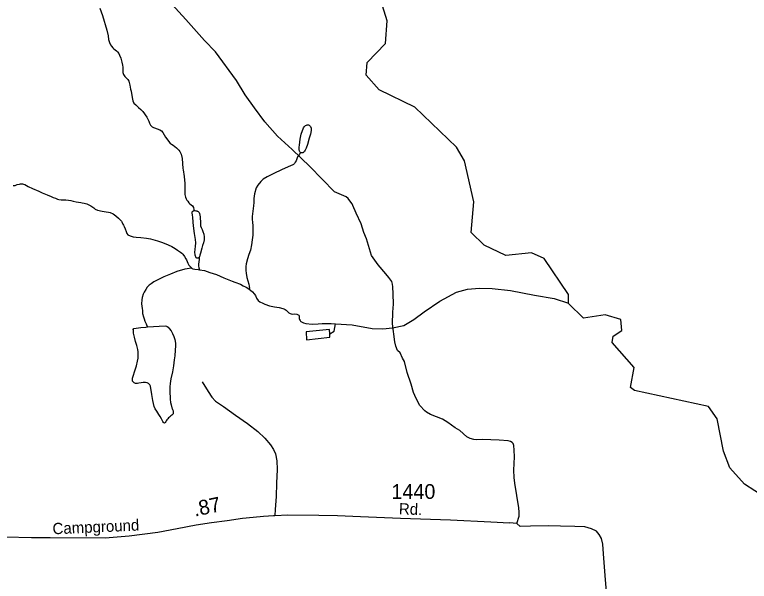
# Model space of a CAD drawing. Extents: x 2220236 to 2384410, y 720751 to 894131.
# Drawn here: x 2293089 to 2299305, y 825974 to 830771 of the extents above; entities that cross this region are included whole.
import ezdxf

# ---------------------------------------------------------------- set-up
doc = ezdxf.new("R2010")
doc.units = 0
for name, color, linetype in [('Exist Hydrographic Creek Single Shore', 7, 'Continuous'), ('Exist Hydrographic Misc Water Feature', 7, 'Continuous'), ('Exist Hydrographic Pond Under 1500 Sq Ft', 7, 'Continuous'), ('Exist Road Non-System Type 51', 7, 'Continuous'), ('Exist Road Secondary Mileage Hundredths English Label', 7, 'Continuous'), ('Exist Road Secondary Type 51 Attributed', 7, 'Continuous'), ('Exist Road Secondary Type 51 Label', 7, 'Continuous'), ('Exist Road Secondary Type 51 Number Label', 7, 'Continuous')]:
    doc.layers.add(name, color=color, linetype=linetype)

msp = doc.modelspace()

# ---------------------------------------------------------------- linework, layer by layer
at = {"layer": 'Exist Hydrographic Creek Single Shore'}
for points in [[(2297774, 828329.9), (2297774, 828401.7), (2297570, 828708.4), (2297461.1, 828756.5), (2297245, 828731.3), (2297061, 828818.9), (2296952.1, 828926), (2296974.1, 829186.2), (2296895.1, 829534.1), (2296827, 829649.5), (2296473.9, 829989.5), (2296172.1, 830134.7), (2296063, 830258.2), (2296070, 830366.8), (2296226, 830527.4), (2296241, 830718.4), (2296137, 831058.8), (2296202, 831209.1), (2296116.9, 831425.5), (2296139.9, 831584)], [(2299525.2, 826628.9), (2299265.2, 826795.6), (2299139.1, 826934.7), (2299087.2, 827077), (2299034.1, 827350.6), (2298958.2, 827455.8), (2298332.2, 827591), (2298298.1, 827615.8), (2298330.1, 827784.5), (2298144.1, 827996.8), (2298152.1, 828049.7), (2298227.2, 828098.6), (2298217.1, 828190.1), (2298084, 828230.6), (2297901.1, 828203.5), (2297774, 828326.3), (2297774, 828329.9)]]:
    msp.add_lwpolyline(points, dxfattribs=at)
at = {"layer": 'Exist Hydrographic Misc Water Feature'}
for points in [[(2293810, 830827), (2293832.3, 830763.3), (2293867.8, 830639.5), (2293878.3, 830593.4), (2293882.5, 830559.9), (2293890.6, 830535.7), (2293900.7, 830517.5), (2293908.6, 830505.9), (2293920.5, 830490.2), (2293928.8, 830481.8), (2293939.1, 830474.1), (2293949.2, 830466.6), (2293959.2, 830458.2), (2293969.4, 830443.9), (2293975.6, 830428.4), (2293985.6, 830404.2), (2293996, 830368.9), (2294002, 830343.2), (2294004.6, 830326.8), (2294004.6, 830308.7), (2294004.6, 830292.3), (2294005, 830280.8), (2294008.9, 830264.3), (2294015, 830257), (2294021.1, 830248.7), (2294030.4, 830238.6)], [(2294030.4, 830238.6), (2294045.4, 830222.6), (2294053.4, 830209.3), (2294063.8, 830175.6), (2294070, 830141.1), (2294073.6, 830123), (2294082.6, 830070.9), (2294088.9, 830042.9), (2294097.1, 830023.1), (2294113.1, 830007.3), (2294137.3, 829985.5), (2294155.6, 829967.8), (2294171.6, 829950.4), (2294208.1, 829904.4), (2294222.5, 829870.6), (2294230.6, 829852.4), (2294238.8, 829834.8), (2294251, 829823.1), (2294263, 829817.3), (2294271.1, 829812.9), (2294292.9, 829805.2), (2294317, 829795.5), (2294329.6, 829787), (2294341.2, 829773.7), (2294365.6, 829733.8), (2294383.8, 829709.8), (2294398.1, 829689.8), (2294404.9, 829682.2), (2294414.2, 829676.4), (2294430.1, 829666.2), (2294458.2, 829645), (2294476.5, 829624.3), (2294484.8, 829612.6), (2294497.1, 829589.4), (2294505.2, 829554.8), (2294507.6, 829511.1), (2294512, 829469.4), (2294514, 829456.9), (2294523.7, 829401.9), (2294529, 829342.8), (2294529.5, 829317.2), (2294529.5, 829303.4), (2294529.7, 829279.4), (2294527.7, 829265.7), (2294527.7, 829249.3), (2294529.8, 829236.8), (2294534.1, 829225.2), (2294540.1, 829211.3), (2294546.4, 829201.4), (2294552.4, 829191.4), (2294562.4, 829179.7), (2294570.7, 829171.3), (2294582.7, 829161.9), (2294592.6, 829151.9), (2294600.6, 829139.6), (2294604.8, 829122.1), (2294605.3, 829113.9)], [(2295506.2, 829604.6), (2295496.3, 829585.7), (2295482.9, 829568), (2295469.1, 829535.5), (2295462.9, 829521.8), (2295458.9, 829517.6), (2295455.1, 829512.1), (2295447.1, 829504.1), (2295435.2, 829497.8), (2295427.2, 829493.7), (2295345.5, 829458.7), (2295281.2, 829427.8), (2295226.2, 829399.5), (2295191.3, 829378.2), (2295170.5, 829359), (2295145, 829329), (2295133, 829306.3), (2295117.5, 829254.1), (2295111.8, 829216.5), (2295112.1, 829182.1), (2295110.5, 829152.6), (2295106.8, 829130.7), (2295099.5, 829062.6), (2295097.4, 829042.3), (2295101.9, 829008.5), (2295103.9, 828990.4), (2295104.3, 828948.7), (2295102.8, 828906.1), (2295099.3, 828865.8), (2295093.5, 828824.3), (2295083, 828777), (2295070.1, 828740.2), (2295059.2, 828704.3), (2295048.5, 828662.9), (2295045.1, 828640), (2295045.4, 828622), (2295045.7, 828606.2), (2295047.6, 828584.2), (2295054.3, 828546.3), (2295062.6, 828518.3), (2295068.6, 828490.3), (2295072.5, 828473.8), (2295074.4, 828454.1), (2295073.6, 828447.5)], [(2293075.7, 829324.3), (2293091.8, 829326.6), (2293110, 829332.8), (2293128.4, 829337.4), (2293139, 829338.8), (2293145.8, 829338.6)], [(2293145.8, 829338.6), (2293153.7, 829338.5), (2293163.5, 829335.6), (2293173.9, 829333.1), (2293204.1, 829316.8), (2293238.8, 829299), (2293294.1, 829276.5), (2293322.4, 829264.5), (2293364.3, 829246.2), (2293398.5, 829233.4), (2293414.7, 829224.8), (2293432.6, 829216.9), (2293450.8, 829209.3), (2293460.9, 829205.8), (2293482.8, 829203.7), (2293520.9, 829203.6), (2293545.1, 829202.4), (2293565, 829198.7), (2293584.9, 829192.4), (2293608.8, 829187), (2293649, 829181.3), (2293658.8, 829179.4), (2293676.7, 829175.8), (2293698.9, 829169.7), (2293717.1, 829161.8), (2293734.3, 829152.6), (2293757.6, 829135.7), (2293770.2, 829126.3), (2293789.7, 829117.7), (2293829.5, 829108.6), (2293861.5, 829103.1), (2293883.7, 829099.3), (2293897.4, 829095.8), (2293921.5, 829085.4), (2293944.1, 829069.5), (2293968, 829048.4), (2293992.4, 829022.6), (2293994.2, 829018.3), (2294004.3, 828998.4), (2294008.4, 828990.1), (2294014.7, 828978.5), (2294022.8, 828958.7), (2294030.9, 828934.9), (2294038.8, 828919), (2294047.4, 828909), (2294067.2, 828898.7), (2294091, 828891.7), (2294117.5, 828887.2), (2294155.5, 828885.4), (2294205.2, 828880.4), (2294238.2, 828873.2), (2294298.2, 828857.2), (2294339.6, 828843.2), (2294387.7, 828824.2), (2294417.9, 828807.8), (2294447.1, 828790.8), (2294467.7, 828776.6), (2294484.3, 828766.4), (2294492.3, 828760.4), (2294502.7, 828751.9), (2294512.3, 828742.9), (2294526.7, 828722.9), (2294536.8, 828705.3), (2294543.1, 828695.3), (2294554, 828666.6), (2294563.6, 828651.6), (2294573.5, 828639.9), (2294583.4, 828627.3), (2294585.3, 828626.6)], [(2294648.5, 828714.5), (2294649.1, 828696.4), (2294646.5, 828682.7), (2294646, 828675.2), (2294645.1, 828662.1), (2294645.4, 828644), (2294647.4, 828628.6), (2294651.3, 828612.1)], [(2294585.3, 828626.6), (2294527.7, 828616.3), (2294461.7, 828597), (2294406.2, 828575.2), (2294350.3, 828552.7), (2294304.5, 828529.7), (2294267.4, 828510.8), (2294242.5, 828493.3), (2294227.1, 828481.5), (2294211, 828465.4), (2294197.9, 828446), (2294183.9, 828422.4), (2294176.4, 828405.5), (2294167.2, 828376.1), (2294164.2, 828358.8), (2294162.5, 828324.4), (2294166.6, 828284.3), (2294168.9, 828268.5), (2294171.3, 828242.2), (2294179.2, 828212.6), (2294183.5, 828197.1), (2294189.7, 828177.2), (2294200, 828153.1), (2294208.2, 828136.5), (2294213.6, 828127.6)], [(2294585.3, 828626.6), (2294595, 828620.5), (2294611.7, 828616.2), (2294641.8, 828613.9), (2294651.3, 828612.1)], [(2294651.3, 828612.1), (2294693.8, 828604.7), (2294739.7, 828588.9), (2294795.7, 828571.4), (2294858.1, 828543.8), (2294928.4, 828516.8), (2294952.5, 828506.5), (2294998.7, 828489.1), (2295020.7, 828477.2), (2295047, 828463.5), (2295068.7, 828449.9), (2295073.6, 828447.5)], [(2295073.6, 828447.5), (2295084.9, 828439.8), (2295101, 828426.3), (2295115.1, 828408), (2295125.6, 828394.6), (2295135.7, 828372.5), (2295149.3, 828352.5), (2295163.9, 828340.7), (2295187.9, 828328.7), (2295206.1, 828320.8), (2295244.2, 828307.9), (2295286, 828299.5), (2295326.2, 828292.1), (2295358.2, 828284.9), (2295367, 828281.4), (2295377.7, 828276.3), (2295386.4, 828270.5), (2295408.6, 828247.1), (2295413.4, 828244.4), (2295419.3, 828241), (2295428.7, 828239.1), (2295440.5, 828237.2), (2295460.5, 828237.8), (2295474.9, 828235.9), (2295482.1, 828234.1), (2295488.6, 828231.3), (2295493.1, 828228), (2295496.3, 828223), (2295496.6, 828219.7), (2295497, 828207.5), (2295497, 828196.1), (2295498.9, 828189.5), (2295503.3, 828181.8), (2295507.2, 828177.8), (2295511.3, 828173.5), (2295531.1, 828162.6), (2295551.3, 828156.2), (2295605.4, 828152.8), (2295657.2, 828155), (2295691.4, 828156), (2295745.2, 828156.5), (2295767.1, 828156), (2295801.9, 828154.3)], [(2295801.9, 828154.3), (2295945.7, 828144.7), (2296114.5, 828113.4), (2296204.1, 828110.9), (2296284.7, 828119.1), (2296380.2, 828141.5), (2296465.1, 828191.7), (2296553.3, 828256.1), (2296685, 828345.6), (2296827.1, 828421.4), (2296920.6, 828447.8), (2297022.3, 828456.4), (2297128.3, 828453.1), (2297282.9, 828437), (2297485.9, 828398.1), (2297652.6, 828368.3), (2297774, 828329.9)], [(2295754.5, 828069.4), (2295793.3, 828092.7), (2295801.9, 828154.3)]]:
    msp.add_lwpolyline(points, dxfattribs=at)
at = {"layer": 'Exist Hydrographic Pond Under 1500 Sq Ft'}
for points in [[(2295506.2, 829604.6), (2295501.8, 829609.6), (2295498, 829616.2), (2295494.9, 829629.4), (2295494.8, 829638.2), (2295495.7, 829649.7), (2295497.7, 829666.1), (2295501.5, 829692.2), (2295505, 829717.7), (2295513, 829758.6), (2295522.9, 829790.2), (2295528.4, 829804.2), (2295532.5, 829812.3), (2295540, 829824.3), (2295550, 829832.3), (2295558.6, 829837), (2295564.2, 829838.5), (2295569.8, 829839.4), (2295576, 829839.3), (2295580.3, 829836.5), (2295587.4, 829830.8), (2295592.1, 829824.8), (2295596.5, 829811), (2295596.6, 829800.1), (2295596.4, 829791.3), (2295590.5, 829759.3), (2295580.6, 829726), (2295565.7, 829672.9), (2295553.9, 829640.3), (2295546.4, 829625.7), (2295540.9, 829617), (2295536.2, 829608.9), (2295532.2, 829604.7), (2295525.9, 829601.5), (2295519.6, 829601), (2295510.1, 829601.9), (2295506.2, 829604.6)], [(2294648.5, 828714.5), (2294644.5, 828712.3), (2294640.2, 828710.7), (2294636.6, 828709.8), (2294633.6, 828709.2), (2294630.4, 828709.9), (2294628.1, 828711), (2294626.5, 828711.7), (2294624.9, 828714.3), (2294622, 828717.7), (2294620.1, 828721.6), (2294618.6, 828725.9), (2294616.1, 828734.2), (2294614.6, 828742.4), (2294614.3, 828759.5), (2294616.2, 828785.7), (2294618, 828810.2), (2294620.3, 828841.3), (2294619.2, 828867.6), (2294611.1, 828920.2), (2294602.6, 828983.7), (2294597.7, 829015.6), (2294595.6, 829056.7), (2294593.6, 829074.1), (2294589.4, 829093.9), (2294590.3, 829101.1), (2294591.3, 829103.7), (2294595.3, 829107.5), (2294605.3, 829113.9)], [(2294605.3, 829113.9), (2294613.1, 829113.7), (2294620.7, 829111.9), (2294629.1, 829110.1), (2294632.1, 829109.4), (2294634.4, 829108.4), (2294640.2, 829105), (2294649.8, 829095.9), (2294653.3, 829088.3), (2294656.3, 829073.5), (2294657.6, 829060.3), (2294659.8, 829006.2), (2294662.3, 828984.1), (2294666.3, 828970.9), (2294674.7, 828952.7), (2294680.6, 828934.5), (2294688, 828913.7), (2294692.5, 828890), (2294691.3, 828864.5), (2294685.5, 828841), (2294677.8, 828816.5), (2294671.8, 828796), (2294660.4, 828752), (2294656.5, 828736.6), (2294652.6, 828721.9), (2294650.5, 828717.7), (2294648.5, 828714.5)], [(2294213.6, 828127.6), (2294362, 828136), (2294372.1, 828133.1), (2294378.3, 828130.7), (2294386.4, 828125.6), (2294396.6, 828113.9), (2294412.6, 828093.9), (2294424.6, 828072.3), (2294435.6, 828047.5), (2294443.2, 828021.8), (2294448.5, 827991.5), (2294449.7, 827968.5), (2294445.9, 827929.9), (2294442.4, 827884), (2294438.7, 827849.7), (2294431.1, 827798.3), (2294422.8, 827747.7), (2294410.1, 827689.6), (2294404.3, 827648), (2294402.8, 827621.8), (2294401.2, 827589.7), (2294401.3, 827563.5), (2294403.4, 827539.8), (2294405.5, 827515.8), (2294407.9, 827489.5), (2294412.1, 827467.5), (2294418.4, 827441.8), (2294420.3, 827437.8), (2294424.4, 827427.9), (2294428.7, 827416.3), (2294430.5, 827408.1), (2294430.7, 827402.1), (2294430.3, 827396.6), (2294428.9, 827391.7), (2294424.5, 827386.9), (2294419.5, 827382), (2294410.8, 827375.7), (2294398.1, 827365.1), (2294390.1, 827357.1), (2294383.4, 827349), (2294376.7, 827340.9), (2294371.6, 827333.8), (2294365.5, 827323.1), (2294363.4, 827319.2), (2294360.4, 827316), (2294355.7, 827312.8), (2294350.5, 827315.3), (2294347.4, 827319.6), (2294343.6, 827326.9), (2294331.3, 827351.1), (2294319.2, 827371), (2294308.7, 827386.6), (2294300.8, 827400.9), (2294290.6, 827414.9), (2294278.6, 827434.8), (2294268.5, 827454.7), (2294258, 827504.1), (2294249.3, 827556.1), (2294238.9, 827625.9), (2294232.6, 827638.5), (2294227.2, 827644.2), (2294220.7, 827650.2), (2294208.4, 827656), (2294196.3, 827658.9), (2294175, 827658.4), (2294158.5, 827655.4), (2294138.7, 827650.9), (2294126.9, 827649.5), (2294111.8, 827649.8), (2294104.6, 827651), (2294098.8, 827655), (2294090.4, 827662.7), (2294086.3, 827669.4), (2294084.9, 827679.2), (2294086.2, 827694.6), (2294093.9, 827719.1), (2294103, 827746.8), (2294120.5, 827798.2), (2294128.8, 827837.4), (2294132.6, 827863.6), (2294134.6, 827878.9), (2294134.7, 827897), (2294133.1, 827916.7), (2294129.9, 827937.4), (2294121.1, 827970.4), (2294111.6, 828003.4), (2294101.2, 828041.3), (2294094.4, 828076.6), (2294092.7, 828089.1), (2294092.9, 828097.3), (2294092.4, 828107.1), (2294096.5, 828113.6), (2294116.3, 828118.7), (2294157.4, 828123.8), (2294198.1, 828126.2), (2294213.6, 828127.6)], [(2295754.5, 828069.4), (2295751.7, 828106.2), (2295553.8, 828086.6), (2295558.7, 828020), (2295756.2, 828042.1), (2295754.5, 828069.4)]]:
    msp.add_lwpolyline(points, dxfattribs=at)
at = {"layer": 'Exist Road Non-System Type 51'}
msp.add_line((2297336.5, 826463.1), (2297276.5, 826468.4), dxfattribs=at)
for points in [[(2297336.5, 826463.1), (2297357.9, 826527.2), (2297357.6, 826559.2), (2297355, 826597.3), (2297320.8, 826806.7), (2297314.3, 826854.7), (2297311.6, 826914.6), (2297318.5, 827028.5), (2297315.8, 827084.7), (2297311.4, 827124.5), (2297305.4, 827140.4), (2297297.1, 827150.3), (2297285, 827158.2), (2297265, 827164), (2297188.9, 827169.1), (2297047, 827175.7), (2296993.1, 827173.1), (2296973, 827174.9), (2296942.9, 827182.4), (2296914.8, 827198.3), (2296856.2, 827251.5), (2296816.1, 827275.1), (2296753.6, 827320.3), (2296707.3, 827345.8), (2296606.8, 827386.8), (2296574.6, 827406.4), (2296558.5, 827418.2), (2296518.1, 827461.8), (2296485.5, 827521.4), (2296462.9, 827573.1), (2296442.3, 827642.9), (2296409.2, 827742.6), (2296386.2, 827834.3), (2296369.8, 827864), (2296349.4, 827907.8), (2296329.1, 827929.6), (2296314.8, 827965.4), (2296304.3, 828001.4), (2296286.6, 828155.1), (2296287.6, 828253), (2296292.9, 828321.1), (2296292.1, 828409.1), (2296289.3, 828467), (2296285.1, 828491), (2296278.8, 828512.8), (2296254.6, 828546.6), (2296228.2, 828576.3), (2296165.4, 828653.6), (2296108.5, 828732.9), (2296065, 828872.4), (2296042.6, 828926.1), (2296021.7, 829001.8), (2295978.8, 829091.3), (2295950.2, 829155), (2295944, 829168.9), (2295923.8, 829194.7), (2295909.5, 829216.5), (2295893.4, 829228.5), (2295794.9, 829271.7), (2295586.9, 829486), (2295435.8, 829630.1), (2295312.9, 829744.3), (2295205.8, 829865.5), (2295118, 829983.3), (2295039.9, 830092.2), (2294966.1, 830213.4), (2294788.8, 830457.7), (2294694.8, 830552.5), (2294537.7, 830731.8), (2294211.1, 831090.2)], [(2294673.8, 827663.3), (2294726.2, 827581.9), (2294757.7, 827532), (2294789.2, 827500.5), (2294854.9, 827455.8), (2294957.2, 827382.3), (2295059.6, 827311.4), (2295146.2, 827243.1), (2295206.6, 827185.3), (2295253.8, 827130.1), (2295277.5, 827090.7), (2295295.8, 827054), (2295306.3, 826993.6), (2295308.9, 826920), (2295303.7, 826804.4), (2295301.1, 826691.5), (2295293.2, 826583.8), (2295290.6, 826532.3)], [(2298097, 825885.4), (2298086.4, 826023.8), (2298070.4, 826206.6), (2298065.1, 826288.2), (2298054.4, 826336.2), (2298033.2, 826371.7), (2298011.9, 826398.3), (2297969.3, 826419.6), (2297914.3, 826435.5), (2297827.4, 826439.1), (2297706.8, 826442.6), (2297607.5, 826444.4), (2297453.2, 826442.6), (2297364.8, 826437.4), (2297336.5, 826463.1)]]:
    msp.add_lwpolyline(points, dxfattribs=at)
at = {"layer": 'Exist Road Secondary Type 51 Attributed'}
msp.add_lwpolyline([(2293013.5, 826349.7), (2293231.3, 826346.2), (2293387.6, 826346.2), (2293852.9, 826342.7), (2294058.3, 826360.2), (2294298.9, 826390.1), (2294462.2, 826421.7), (2294623.3, 826451.5), (2294753.7, 826472.7), (2294888, 826489.9), (2295017.1, 826509.6), (2295105.7, 826518), (2295193.5, 826526.8), (2295277.5, 826531.6), (2295290.6, 826532.3), (2295399.8, 826537.7), (2295661.3, 826533.2), (2295819.2, 826532.8), (2296014.4, 826522.8), (2296354.5, 826508.5), (2296776.4, 826494.9), (2297118.4, 826478.7), (2297276.5, 826468.4)], dxfattribs=at)

# ---------------------------------------------------------------- texts
at = {"layer": 'Exist Road Secondary Mileage Hundredths English Label'}
msp.add_text('.87', height=125, rotation=11.88625, dxfattribs=at).set_placement((2294613.5, 826521.9))
at = {"layer": 'Exist Road Secondary Type 51 Label'}
for s, rotation, p in [('Rd.', 358.15383, (2296338.6, 826541.9)), ('Campground', 2.54021, (2293410.8, 826372.1))]:
    msp.add_text(s, height=95, rotation=rotation, dxfattribs=at).set_placement(p)
at = {"layer": 'Exist Road Secondary Type 51 Number Label'}
msp.add_text('1440', height=125, dxfattribs=at).set_placement((2296276.4, 826672.3))

doc.saveas('drawing.dxf')
